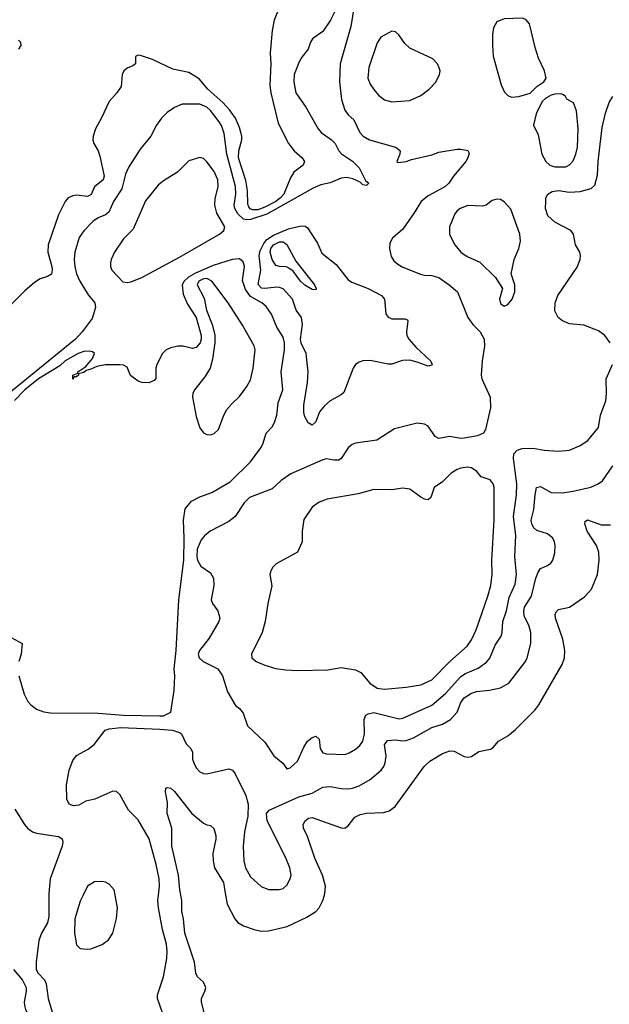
# Model space of a CAD drawing. Header units: inches. Extents: x 1682530 to 1839546, y 640742 to 791647.
# Tile 308 of 656: x 1746217 to 1749470, y 699397 to 704833. Entities that reach past the tile are written whole.
import ezdxf

# ---------------------------------------------------------------- set-up
doc = ezdxf.new("R2010")
doc.units = ezdxf.units.IN
doc.header["$MEASUREMENT"] = 0
doc.layers.add('B7649', color=7, linetype='Continuous')
doc.layers.add('B7740', color=7, linetype='Continuous')

msp = doc.modelspace()

# ---------------------------------------------------------------- linework, layer by layer
at = {"layer": 'B7649', "color": 5}
for points, elevation in [([(1746376.7, 700000), (1746377.9, 699882.1), (1746370, 699847.6), (1746337.8, 699790), (1746322.6, 699750), (1746307.6, 699630), (1746307.6, 699590), (1746319.4, 699570), (1746352.7, 699532.7), (1746363.5, 699510), (1746373.7, 699430), (1746402.5, 699330)], 840), ([(1746566.3, 700000), (1746550, 699966), (1746521.6, 699870), (1746518.3, 699790), (1746530, 699726), (1746550, 699705.5), (1746590, 699701.6), (1746610, 699704.4), (1746672.1, 699727.9), (1746707.3, 699752.8), (1746729.7, 699790.3), (1746750, 699872), (1746756.3, 699930), (1746743.5, 700000)], 860), ([(1747005.4, 699350), (1746977.7, 699430), (1746977.3, 699450), (1747010.7, 699549.3), (1747028.2, 699650), (1747030.5, 699690), (1747026.4, 699730), (1747005.2, 699810), (1746983.4, 699930), (1746979.5, 699970), (1746982.8, 700000)], 840), ([(1747259.8, 699250), (1747219.3, 699410), (1747219.3, 699430), (1747238.7, 699470), (1747243.1, 699490), (1747230, 699519.7), (1747198.3, 699550), (1747189, 699569), (1747180.9, 699630), (1747127, 699790), (1747120.2, 699870), (1747111.9, 699910), (1747111.7, 699970), (1747106.1, 700000)], 820), ([(1747352.9, 700000), (1747361, 699950), (1747403.6, 699870), (1747419.6, 699850), (1747452.4, 699830), (1747510.5, 699810), (1747550, 699801.9), (1747590, 699804), (1747692.1, 699827.9), (1747801, 699879), (1747849.9, 699910.1), (1747870, 699930.4), (1747889.2, 699970.8), (1747897.7, 700000)], 820), ([(1746182.2, 699590), (1746232.5, 699530), (1746252.5, 699490), (1746253.1, 699470), (1746241.1, 699410), (1746242.6, 699390), (1746249.1, 699369.1), (1746291.2, 699290), (1746292.1, 699267.9), (1746276.6, 699190), (1746276.9, 699076.9), (1746250.6, 698890), (1746246.7, 698790), (1746240.1, 698750), (1746201.2, 698630)], 820)]:
    msp.add_lwpolyline(points, dxfattribs=dict(at, elevation=elevation))
at = {"layer": 'B7740', "color": 5}
for points, elevation in [([(1748063, 704910), (1748044.1, 704795.9), (1747985.9, 704590), (1747980.6, 704490), (1747993.2, 704393.2), (1748010, 704334.4), (1748030, 704307.8), (1748059.8, 704279.8), (1748094.3, 704210), (1748112.2, 704190), (1748147.7, 704170), (1748290.7, 704130), (1748302, 704122), (1748316.3, 704110), (1748314, 704090), (1748298, 704050), (1748304.9, 704044.9), (1748348.7, 704050), (1748378, 704062), (1748490, 704087), (1748530, 704101.3), (1748630, 704117.5), (1748650, 704118.6), (1748690.4, 704110.4), (1748696.8, 704096.8), (1748690.4, 704070), (1748677.6, 704050), (1748610.3, 703970), (1748585.3, 703930), (1748562.3, 703910), (1748470, 703861.2), (1748432.1, 703830), (1748393.6, 703766.4), (1748330, 703677.6), (1748273.5, 703626.5), (1748259.9, 703600.1), (1748256.4, 703570), (1748266.6, 703526.6), (1748281.8, 703501.8), (1748303, 703483), (1748330, 703467.6), (1748427.5, 703427.5), (1748450, 703422.2), (1748490, 703421.6), (1748530, 703409.2), (1748587, 703370), (1748631.6, 703330), (1748690.2, 703190), (1748717.7, 703150), (1748756.9, 703110), (1748779.6, 703070), (1748782.3, 703030), (1748769.1, 702950), (1748762.3, 702870), (1748766.3, 702850), (1748813.1, 702750), (1748814.6, 702690), (1748786.4, 702570), (1748775.5, 702550), (1748743.4, 702536.6), (1748670, 702522.8), (1748650, 702521.7), (1748588.3, 702531.7), (1748530, 702521.3), (1748510, 702532.3), (1748470, 702589.6), (1748450, 702600.5), (1748410, 702606), (1748285.5, 702574.5), (1748187.6, 702512.4), (1748070, 702495.1), (1748051.7, 702488.3), (1748030, 702469.5), (1747990.3, 702410), (1747977.7, 702402.3), (1747950, 702401.1), (1747910, 702408.2), (1747890, 702404), (1747713.3, 702326.7), (1747659.5, 702290), (1747610, 702244), (1747484.4, 702195.6), (1747454.6, 702165.4), (1747405.5, 702090), (1747370, 702063), (1747267.3, 702010), (1747235.8, 701984.2), (1747217.5, 701962.5), (1747195.5, 701910), (1747194.4, 701870), (1747198.4, 701850), (1747216.5, 701816.5), (1747270, 701779.1), (1747286.4, 701750), (1747287.2, 701710), (1747273.4, 701630), (1747280.7, 701610), (1747310.5, 701570), (1747320.3, 701530), (1747314.9, 701510), (1747261.5, 701418.5), (1747209.1, 701350), (1747202, 701330), (1747207.6, 701310), (1747229.4, 701289.4), (1747310.5, 701250), (1747336.3, 701210), (1747362.8, 701122.8), (1747408, 701048), (1747430, 701031), (1747450, 701004.7), (1747474.4, 700934.4), (1747570, 700844), (1747619.3, 700770), (1747668.7, 700728.7), (1747690, 700698), (1747710, 700703.8), (1747750, 700739.1), (1747783.7, 700816.3), (1747804, 700850), (1747830, 700871.3), (1747850, 700878), (1747870, 700862), (1747875.5, 700810), (1747890, 700786), (1747910, 700779.5), (1748010, 700776.1), (1748034.9, 700785.1), (1748070, 700806.5), (1748092.9, 700827.1), (1748109.9, 700850.1), (1748118.5, 700890), (1748118.1, 700970), (1748127.2, 700992.8), (1748139.3, 701000.7), (1748171.6, 701008.4), (1748310, 700974.3), (1748330, 700977), (1748490, 701048.9), (1748566.4, 701113.6), (1748650, 701207.5), (1748676.2, 701223.8), (1748746, 701254), (1748793.3, 701286.7), (1748811.3, 701308.7), (1748840.3, 701379.7), (1748873.8, 701430), (1748879.3, 701450), (1748881.7, 701510), (1748902.2, 701570), (1748917, 701643), (1748950, 701717.1), (1748958.9, 701770), (1748948.1, 701870), (1748954.4, 701985.6), (1748941.5, 702090), (1748957.8, 702210), (1748959.3, 702270), (1748941.7, 702410), (1748943.6, 702436.4), (1748962.6, 702457.4), (1748990, 702465.3), (1749050, 702467.4), (1749110, 702456.5), (1749190.3, 702450.3), (1749250, 702456.9), (1749310, 702482.6), (1749351.1, 702510), (1749410, 702582), (1749421.7, 702650), (1749450.8, 702729.2), (1749455.1, 702770), (1749451.9, 702850), (1749487.7, 702930)], 860), ([(1747960.9, 704890), (1747932.4, 704830), (1747890, 704768.6), (1747832.5, 704727.5), (1747822, 704710), (1747808.7, 704670), (1747773.4, 704626.6), (1747759.5, 704600.5), (1747731.3, 704530), (1747729.3, 704490), (1747740.2, 704430), (1747795.5, 704350), (1747864.5, 704230), (1747880.7, 704210), (1747938, 704170), (1747958.2, 704150), (1747977.4, 704110), (1747993.2, 704093.2), (1748052.2, 704052.2), (1748090, 704015.6), (1748124.7, 703944.7), (1748143.8, 703930), (1748130, 703918.7), (1748110, 703922.2), (1748095.9, 703935.9), (1748055.4, 703955.4), (1748021.3, 703961.3), (1747990, 703958.3), (1747930, 703932.3), (1747879.2, 703920.8), (1747836.6, 703903.4), (1747579.8, 703760.2), (1747490, 703730.2), (1747470, 703728.3), (1747452.5, 703732.5), (1747420.6, 703760.6), (1747403.4, 703790), (1747400.9, 703810), (1747409.6, 703870), (1747407.1, 703912.9), (1747360.1, 704090), (1747345.4, 704205.4), (1747330, 704249.7), (1747318.1, 704270), (1747270, 704332.5), (1747249.6, 704350), (1747210, 704367.6), (1747112.5, 704367.5), (1747071.1, 704348.9), (1747030, 704320.5), (1746999.5, 704290), (1746971.8, 704250), (1746941.1, 704190), (1746881.8, 704118.2), (1746818.6, 704021.4), (1746800.2, 703979.8), (1746779.9, 703900.1), (1746733.7, 703830), (1746708.8, 703771.2), (1746690, 703755.5), (1746650, 703740.2), (1746620.4, 703719.6), (1746570, 703667.1), (1746545.4, 703630), (1746521.6, 703550), (1746517.7, 703510), (1746521, 703470), (1746530.2, 703430), (1746548.7, 703390), (1746593.7, 703313.7), (1746631.6, 703270), (1746635.3, 703244.7), (1746616.5, 703183.5), (1746561.6, 703110), (1746524.4, 703070), (1746075.3, 702704.7)], 840), ([(1747645.6, 704890), (1747620.8, 704830), (1747610, 704774), (1747598.8, 704650), (1747601.8, 704590), (1747597.8, 704470), (1747602.2, 704430), (1747642.4, 704262.4), (1747700.8, 704150), (1747731.6, 704110), (1747775.8, 704070), (1747788.2, 704050), (1747780.2, 704030), (1747729, 703991), (1747710, 703957.2), (1747673.3, 703870), (1747656.5, 703850), (1747629.3, 703830), (1747570, 703798.3), (1747530, 703784), (1747503.3, 703783.3), (1747489.1, 703789.1), (1747480.8, 703800.8), (1747475.1, 703815.1), (1747474.6, 703890), (1747464.6, 703944.6), (1747423.3, 704070), (1747426.1, 704110), (1747443.2, 704170), (1747443.2, 704190), (1747430, 704238.8), (1747406.6, 704290), (1747375.1, 704335.1), (1747336.8, 704376.8), (1747254.4, 704450), (1747207, 704507), (1747150, 704542.5), (1747060.8, 704560.8), (1746950, 704614.2), (1746884.1, 704635.9), (1746870, 704637), (1746856, 704630), (1746854.9, 704590), (1746840.9, 704579.1), (1746810, 704566), (1746791.7, 704550), (1746781.5, 704530), (1746775.8, 704464.2), (1746752.4, 704430), (1746710, 704382), (1746668.5, 704291.5), (1746634.4, 704230), (1746622.4, 704190), (1746620.3, 704170), (1746625.7, 704150), (1746649.5, 704109.5), (1746659.1, 704079.1), (1746682.2, 703970), (1746678.1, 703950), (1746629.7, 703910.4), (1746611, 703869), (1746598.9, 703861.1), (1746590, 703857.9), (1746530, 703863.6), (1746510, 703861.3), (1746484.6, 703850), (1746466.7, 703830), (1746430, 703756.2), (1746374.1, 703590), (1746371.3, 703550), (1746393.6, 703470), (1746396, 703450), (1746391.8, 703428.2), (1746370, 703415.8), (1746330, 703403.1), (1746298.4, 703381.6), (1746244.1, 703335.9), (1746164.5, 703255.5)], 820), ([(1746210, 704719.3), (1746222, 704710), (1746222.4, 704690), (1746210.3, 704670)], 780), ([(1749474, 703050), (1749446.3, 703090), (1749410, 703114.7), (1749330, 703146.2), (1749250, 703154.8), (1749211.8, 703170), (1749188.2, 703190), (1749170, 703225.2), (1749171.7, 703270), (1749185.8, 703310), (1749292.8, 703467.2), (1749308.6, 703510), (1749310.9, 703530.9), (1749308.2, 703550), (1749283, 703590), (1749272.6, 703650), (1749258.3, 703670), (1749170, 703714.9), (1749131.6, 703750), (1749118.9, 703790), (1749119.4, 703830), (1749120.7, 703850), (1749130.5, 703869.5), (1749154.6, 703885.4), (1749190, 703890.6), (1749250, 703881.8), (1749310, 703883.8), (1749370, 703901.6), (1749390, 703919.1), (1749404.4, 703975.6), (1749408.2, 704050), (1749430, 704238), (1749450, 704318), (1749470, 704375.5), (1749489.8, 704410)], 860), ([(1746211.1, 701211.1), (1746240.7, 701110), (1746262, 701070), (1746278, 701050), (1746310, 701026.7), (1746350, 701012.8), (1746386.8, 701006.8), (1746650, 701004.2), (1746790, 700993.7), (1746990, 700989.5), (1747010.7, 700990.7), (1747050.5, 701009.5), (1747068.5, 701130), (1747072, 701210), (1747068.3, 701250), (1747080.8, 701350), (1747094, 701630), (1747122, 701850), (1747124.7, 701970), (1747120.7, 702070), (1747130, 702132), (1747165.4, 702174.6), (1747210, 702199.6), (1747277.3, 702222.7), (1747377.8, 702282.2), (1747490, 702391.6), (1747547.2, 702470), (1747558.2, 702490), (1747577.3, 702550), (1747610, 702585.3), (1747622.7, 702610), (1747635.7, 702650), (1747642.8, 702717.2), (1747668.7, 702790), (1747659.9, 702890), (1747678.7, 703010), (1747677.2, 703050), (1747670, 703080.7), (1747635.4, 703135.4), (1747606.7, 703206.7), (1747576.8, 703250), (1747552, 703270), (1747490, 703305.8), (1747463.1, 703343.1), (1747445.9, 703394.1), (1747457.7, 703470), (1747450, 703496.8), (1747430, 703513.4), (1747389.3, 703509.3), (1747284.4, 703475.6), (1747186.6, 703433.4), (1747148.2, 703411.8), (1747124.2, 703390), (1747113.7, 703370), (1747118.3, 703318.3), (1747143.3, 703263.3), (1747190.1, 703189.9), (1747217.2, 703090), (1747218.6, 703070), (1747213.3, 703050), (1747190, 703023.1), (1747170, 703017.7), (1747118, 703030), (1747090, 703031.2), (1747050, 703022), (1747025.5, 703010), (1747004.9, 702990), (1746973.4, 702930), (1746968.4, 702910), (1746967.9, 702852.1), (1746958.8, 702841.2), (1746930, 702829.3), (1746890.6, 702829.4), (1746870, 702837), (1746828.8, 702868.8), (1746810, 702914.5), (1746790, 702926.3), (1746768.5, 702928.5), (1746690, 702927.6), (1746641.6, 702918.4), (1746610, 702903.7), (1746582.8, 702897.2), (1746570, 702885.2), (1746542, 702878), (1746542, 702870), (1746530, 702862), (1746518, 702862), (1746509.2, 702849.2), (1746510, 702870.8), (1746538, 702882), (1746538, 702890), (1746581.2, 702918.8), (1746617.6, 702962.4), (1746629.2, 702990), (1746619.1, 702999.1), (1746602.5, 703002.5), (1746570, 703001.3), (1746539.1, 702990), (1746467, 702950), (1746437.4, 702922.5), (1746320.1, 702850), (1746244.5, 702790), (1746188.7, 702730)], 860), ([(1746982.8, 700000), (1746988.4, 700050), (1746986.3, 700090), (1746970.5, 700170), (1746930.9, 700310.9), (1746870, 700416.4), (1746817.3, 700470), (1746770, 700556.2), (1746750, 700572), (1746730, 700574.5), (1746630.4, 700529.6), (1746581.6, 700518.4), (1746543.5, 700496.5), (1746513.6, 700493.6), (1746490, 700502), (1746477.2, 700530), (1746475.1, 700610), (1746489.6, 700690), (1746510, 700742.8), (1746530, 700770.5), (1746593.9, 700806.1), (1746628, 700832), (1746688, 700910), (1746710, 700918.3), (1746774.7, 700925.3), (1746990, 700916.6), (1747060.7, 700910), (1747098.2, 700898.2), (1747110.1, 700890), (1747135.7, 700835.7), (1747160.8, 700810), (1747170.2, 700790), (1747171.1, 700750), (1747176.9, 700730), (1747190, 700702.4), (1747210, 700680.3), (1747230, 700672), (1747250, 700670.3), (1747370, 700696.9), (1747390, 700690.3), (1747404.9, 700670), (1747465.2, 700550), (1747477.3, 700502.7), (1747476, 700436), (1747456.5, 700350), (1747450.2, 700270), (1747452.7, 700190), (1747462.7, 700150), (1747490, 700102), (1747550, 700048), (1747590, 700030.6), (1747649.3, 700030.7), (1747670, 700036), (1747690, 700056), (1747709.3, 700090), (1747715.1, 700110), (1747707, 700150), (1747683, 700210), (1747583, 700410), (1747578.7, 700450), (1747594, 700470), (1747756.9, 700543.1), (1747830, 700563.3), (1747890, 700595.8), (1747930, 700600.6), (1747990, 700588.5), (1748030, 700586.8), (1748052.7, 700590), (1748090, 700604.2), (1748150, 700637.8), (1748212.1, 700690), (1748225.4, 700710), (1748232.9, 700730), (1748238.4, 700770), (1748229.9, 700830.1), (1748246.4, 700853.7), (1748290, 700857.4), (1748330, 700851.3), (1748350, 700853.4), (1748390, 700868.1), (1748490, 700925.5), (1748550, 700943.8), (1748593.1, 700970), (1748629.8, 701010), (1748650, 701064.4), (1748668.8, 701090), (1748710, 701114.9), (1748736.4, 701123.6), (1748808.5, 701131.5), (1748870, 701144.7), (1748915.1, 701170), (1749008.6, 701290), (1749017.8, 701310), (1749037.1, 701390), (1749037.7, 701450), (1749026.8, 701490), (1749000.7, 701540.7), (1748997.8, 701570), (1749001.6, 701590), (1749040.9, 701650), (1749064.3, 701750), (1749077.2, 701782.8), (1749090, 701803.1), (1749130, 701820.3), (1749146.9, 701833.1), (1749157.7, 701850), (1749169.8, 701890), (1749170.8, 701930), (1749167.7, 701950), (1749158.2, 701970), (1749130, 701994.3), (1749070, 702013.4), (1749051.4, 702030), (1749042.5, 702050), (1749039.3, 702070), (1749052.8, 702130), (1749060.6, 702210), (1749069.3, 702250.7), (1749090, 702256), (1749150, 702223.5), (1749210, 702220.5), (1749270.4, 702229.6), (1749367.3, 702252.7), (1749409, 702271), (1749432, 702288), (1749489.8, 702370)], 840), ([(1747897.7, 700000), (1747900.6, 700010), (1747903.4, 700050), (1747888.3, 700110), (1747844.9, 700204.9), (1747804.6, 700324.6), (1747782.8, 700370), (1747780.3, 700390), (1747791.2, 700410), (1747810, 700424.4), (1747830, 700429.1), (1747990, 700372), (1748010, 700370.4), (1748030, 700383), (1748065.1, 700430), (1748094.7, 700445.3), (1748130, 700453.6), (1748223.5, 700456.5), (1748255.2, 700464.8), (1748288, 700490), (1748448.3, 700710), (1748480.5, 700739.5), (1748550, 700782.2), (1748590, 700796.1), (1748614.7, 700794.7), (1748670, 700766), (1748690, 700761.6), (1748710, 700765.5), (1748750, 700793), (1748814.2, 700805.8), (1748830, 700816), (1748859.3, 700850), (1748910, 700879.5), (1748950, 700912), (1749058.7, 701021.3), (1749081.6, 701050), (1749210, 701273.4), (1749223.7, 701310), (1749224.7, 701350), (1749213.2, 701413.2), (1749172.6, 701530), (1749171.5, 701550), (1749176.1, 701563.9), (1749190, 701577.6), (1749250, 701590.3), (1749333.6, 701646.4), (1749371.2, 701690), (1749404.2, 701770), (1749414.2, 701850), (1749412.9, 701892.9), (1749399.7, 701930), (1749347.3, 702010), (1749334.5, 702050), (1749336.5, 702063.5), (1749350, 702072), (1749424.6, 702044.6), (1749475.8, 702044.2)], 820), ([(1746150, 701434), (1746231, 701390), (1746224.7, 701330), (1746211.3, 701290)], 860), ([(1747106.1, 700000), (1747100.4, 700030), (1747092.9, 700110), (1747057, 700270), (1747056.8, 700370), (1747030.8, 700450), (1747031.8, 700511.8), (1747021.1, 700570), (1747023.7, 700590), (1747030, 700594.9), (1747050, 700590.4), (1747070, 700572.2), (1747166.5, 700450), (1747230, 700397.3), (1747250, 700387.5), (1747270, 700384.2), (1747287.5, 700367.5), (1747298.8, 700330), (1747298.9, 700310), (1747282.3, 700230), (1747284, 700190), (1747292.2, 700150), (1747341.6, 700070), (1747352.9, 700000)], 820), ([(1746190, 700475.5), (1746242.3, 700390), (1746259.5, 700370), (1746288.2, 700350), (1746310, 700342), (1746430, 700323.7), (1746450.2, 700310.2), (1746454.8, 700294.8), (1746451.3, 700270), (1746384.1, 700090), (1746376.6, 700010), (1746376.7, 700000)], 840), ([(1746743.5, 700000), (1746738, 700030), (1746710, 700060.9), (1746690, 700071.8), (1746670, 700076.2), (1746630, 700074), (1746590, 700049.4), (1746566.3, 700000)], 860)]:
    msp.add_lwpolyline(points, dxfattribs=dict(at, elevation=elevation))
for points, elevation in [([(1748990, 704841), (1748890, 704837.6), (1748850, 704820.9), (1748831.6, 704788.4), (1748826, 704754), (1748824.9, 704690), (1748830, 704631.3), (1748874, 704474), (1748892.7, 704432.8), (1748910, 704414.9), (1748930, 704405.3), (1748970, 704408.9), (1749032.9, 704427.1), (1749070, 704464.7), (1749108, 704490), (1749122, 704510), (1749112.3, 704550), (1749080.2, 704620.2), (1749060.3, 704680.3), (1749029.8, 704810), (1749010, 704833.5)], 880), ([(1748270, 704769.3), (1748210, 704736), (1748190, 704705.2), (1748142.4, 704570), (1748136.9, 704510), (1748150, 704476.4), (1748170, 704448.7), (1748196.7, 704416.7), (1748230, 704390.3), (1748270, 704380.3), (1748370, 704387.4), (1748430, 704414.6), (1748475.6, 704450), (1748512.2, 704487.8), (1748533.6, 704530), (1748536.3, 704550), (1748531.7, 704568.3), (1748521.3, 704590), (1748496.2, 704616.2), (1748370, 704675.1), (1748341.5, 704701.4), (1748309.2, 704750), (1748290, 704766)], 880), ([(1749203.1, 704423.1), (1749170, 704422.7), (1749150, 704417.2), (1749119.9, 704400.1), (1749099.3, 704380.7), (1749067.3, 704312.7), (1749051, 704250), (1749078, 704198), (1749097.4, 704090), (1749119.6, 704050), (1749142.4, 704030), (1749170, 704020.2), (1749230, 704020.8), (1749250, 704031.6), (1749270, 704054.4), (1749285, 704090), (1749294, 704130), (1749298.5, 704230), (1749289.7, 704329.7), (1749273.3, 704373.3), (1749235.3, 704395.3), (1749228, 704410), (1749218, 704418)], 880), ([(1747210, 704072), (1747150, 704054), (1747088.3, 703991.7), (1747010, 703944), (1746980.3, 703919.7), (1746910, 703832.8), (1746842.5, 703677.5), (1746790, 703623), (1746739.1, 703550), (1746722, 703510), (1746718.5, 703490), (1746718.3, 703470), (1746724.2, 703450), (1746786.5, 703386.5), (1746810, 703383), (1746830, 703386.9), (1746890, 703410.6), (1747097.7, 703522.3), (1747318.3, 703650), (1747342.5, 703670), (1747348.2, 703690), (1747305, 703765), (1747293.3, 703810), (1747294.5, 703845.5), (1747311.9, 703910), (1747310.8, 703950), (1747290, 703995.1), (1747250, 704049.4), (1747230, 704066.6)], 860), ([(1748850, 703843), (1748824.2, 703835.8), (1748790, 703808.4), (1748770, 703804.4), (1748690, 703806.9), (1748647.3, 703790), (1748630, 703778.4), (1748618.4, 703761.6), (1748589.2, 703690), (1748589.2, 703650), (1748601.3, 703621.3), (1748618.5, 703590), (1748650.2, 703550), (1748685.2, 703525.2), (1748755.3, 703495.3), (1748841.6, 703410), (1748881, 703350), (1748864.4, 703290), (1748870, 703266), (1748890, 703251), (1748910, 703261), (1748934, 703290), (1748948.7, 703330), (1748948.7, 703370), (1748929.3, 703430), (1748946, 703510), (1748971.3, 703570), (1748979.7, 703610), (1748975.8, 703650), (1748926.7, 703786.7), (1748890, 703828), (1748870, 703839.7)], 880), ([(1748270, 703182), (1748342, 703182), (1748356, 703176), (1748359.3, 703170), (1748350.3, 703110), (1748353.4, 703090), (1748364.2, 703070), (1748403.5, 703023.5), (1748483.8, 702950), (1748493, 702930), (1748490, 702925.2), (1748470, 702919.7), (1748410, 702943.1), (1748370, 702952.9), (1748329.2, 702950.8), (1748269.2, 702930.8), (1748249.1, 702930.9), (1748150, 702950.9), (1748110.2, 702949.8), (1748090, 702943), (1748070.2, 702929.8), (1748057.4, 702910), (1748004.8, 702775.2), (1747990, 702761.3), (1747930, 702728.3), (1747898.3, 702701.7), (1747871.7, 702668.3), (1747850, 702613.2), (1747830, 702595.1), (1747808.2, 702608.2), (1747790, 702641.2), (1747785.3, 702665.3), (1747784.5, 702704.5), (1747805.6, 702830), (1747807.7, 702890), (1747797.5, 702990), (1747770, 703046.8), (1747765.6, 703070), (1747776.4, 703150), (1747771.6, 703190), (1747741.8, 703230), (1747721.2, 703290), (1747670, 703346.6), (1747650, 703355.2), (1747635.8, 703355.8), (1747570, 703348.5), (1747550.4, 703350.4), (1747531.7, 703371.7), (1747546.8, 703450), (1747538.2, 703530), (1747543.7, 703556.3), (1747563.1, 703596.9), (1747581.2, 703618.8), (1747616.4, 703643.6), (1747700.7, 703679.3), (1747770, 703695.3), (1747792.7, 703692.7), (1747804.4, 703684.4), (1747859.9, 703600), (1747883.8, 703543.8), (1747962.1, 703482.1), (1748030, 703397.3), (1748050, 703383.9), (1748139.3, 703350), (1748212.9, 703310), (1748229.4, 703289.4), (1748237.8, 703210), (1748250, 703190.3)], 840), ([(1747850, 703342), (1747830, 703343.6), (1747790, 703366.8), (1747766.6, 703390), (1747724.8, 703444.8), (1747702.3, 703462.3), (1747688.3, 703468.3), (1747650, 703470.5), (1747630, 703476.5), (1747610, 703508.9), (1747598.8, 703550), (1747602.8, 703570), (1747616.6, 703590), (1747650, 703606.5), (1747670, 703606.6), (1747690, 703592.9), (1747741, 703501), (1747843.1, 703370), (1747853, 703350)], 820), ([(1747250, 703405), (1747230, 703401.8), (1747205, 703390), (1747195.2, 703370), (1747235.1, 703295.1), (1747247.8, 703230), (1747278.2, 703150), (1747292.6, 703092.6), (1747294.2, 703050), (1747281.4, 702958.6), (1747267.7, 702910), (1747239, 702861), (1747181.4, 702790), (1747172.8, 702770), (1747171.1, 702750), (1747190, 702643.1), (1747210, 702580.4), (1747230, 702552.7), (1747250, 702543.8), (1747270, 702540.5), (1747290, 702548.2), (1747313.6, 702570), (1747343.1, 702650), (1747359.6, 702680.4), (1747387, 702713), (1747430, 702752.7), (1747470, 702808.2), (1747490, 702845.5), (1747505.8, 702910), (1747515.6, 703010), (1747510, 703032), (1747446.9, 703146.9), (1747367.6, 703270), (1747277.6, 703390)], 880), ([(1748690, 702362.2), (1748650, 702358.2), (1748630, 702350.8), (1748598, 702330), (1748550, 702281.3), (1748503, 702250), (1748484.4, 702195.6), (1748470, 702182.9), (1748450, 702186.3), (1748430, 702198), (1748370, 702242.2), (1748330, 702247.6), (1748270, 702238.5), (1748170, 702239.7), (1748084.4, 702215.5), (1747913.9, 702186.1), (1747870, 702169.7), (1747830, 702141.6), (1747785.4, 702074.6), (1747775.8, 702010), (1747776, 701950), (1747750, 701892.7), (1747631.7, 701828.3), (1747613, 701810), (1747602.4, 701790), (1747597.6, 701770), (1747607.3, 701707.3), (1747586, 701610), (1747571.7, 701510), (1747553.8, 701450), (1747495.8, 701330), (1747496.9, 701310), (1747521.2, 701290), (1747569.4, 701269.4), (1747630, 701251.7), (1747683.4, 701243.4), (1747750, 701239.7), (1747916.3, 701243.7), (1747990, 701256.5), (1748070, 701244.2), (1748098.9, 701230), (1748149.6, 701169.6), (1748190, 701143), (1748230, 701137.2), (1748350, 701147.8), (1748430, 701161.7), (1748490, 701188), (1748589.5, 701290.5), (1748685.8, 701374.2), (1748710.6, 701410), (1748735.5, 701464.5), (1748799.5, 701650), (1748816.1, 701710), (1748823, 701770), (1748822.1, 701850), (1748835.7, 702070), (1748833.9, 702250), (1748828.8, 702270), (1748812.1, 702292.1), (1748763.6, 702310), (1748738.6, 702338.6), (1748710, 702358.3)], 880)]:
    msp.add_lwpolyline(points, close=True, dxfattribs=dict(at, elevation=elevation))

doc.saveas('drawing.dxf')
